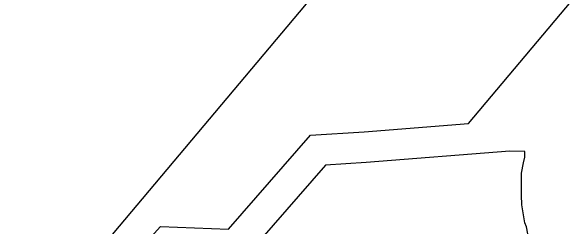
# Model space of a CAD drawing. Extents: x 2001876 to 2025694, y 804561 to 868938.
# Drawn here: x 2018472.03 to 2018489.12, y 818797.97 to 818804.62 of the extents above; entities that cross this region are included whole.
import ezdxf

# ---------------------------------------------------------------- set-up
doc = ezdxf.new("R2010")
doc.units = 0
doc.layers.add('TR SN EXTRUDED PANEL SIGNS- MOUNTED OVERHEAD', color=7, linetype='Continuous')

msp = doc.modelspace()

# ---------------------------------------------------------------- linework, layer by layer
at = {"layer": 'TR SN EXTRUDED PANEL SIGNS- MOUNTED OVERHEAD'}
for p, q in [((2018499.041, 818826.133), (2018453.793, 818772.382)), ((2018499.065, 818826.161), (2018453.817, 818772.41)), ((2018487.391, 818800.301), (2018482.967, 818799.953)), ((2018487.85, 818800.292), (2018487.391, 818800.301)), ((2018487.859, 818800.117), (2018487.85, 818800.292)), ((2018487.816, 818799.943), (2018487.859, 818800.117)), ((2018481.712, 818799.874), (2018478.878, 818796.628)), ((2018482.967, 818799.953), (2018481.712, 818799.874)), ((2018487.749, 818799.62), (2018487.816, 818799.943)), ((2018487.756, 818799.321), (2018487.749, 818799.62)), ((2018487.75, 818798.948), (2018487.756, 818799.321)), ((2018487.758, 818798.649), (2018487.75, 818798.948)), ((2018487.86, 818798.099), (2018487.758, 818798.649)), ((2018487.911, 818797.97), (2018487.86, 818798.099)), ((2018488.034, 818797.32), (2018487.911, 818797.97))]:
    msp.add_line(p, q, dxfattribs=at)
msp.add_lwpolyline([(2018458.545, 818768.381), (2018458.546, 818768.381), (2018475.243, 818788.234), (2018475.072, 818788.31), (2018474.35, 818787.767), (2018473.851, 818787.905), (2018473.489, 818787.713), (2018472.902, 818787.609), (2018471.954, 818788.096), (2018471.52, 818790.362), (2018472.46, 818792.895), (2018472.386, 818793.298), (2018476.632, 818797.984), (2018478.728, 818797.901), (2018481.256, 818800.798), (2018482.901, 818800.901), (2018486.118, 818801.153), (2018503.785, 818822.14)], dxfattribs=at)

doc.saveas('drawing.dxf')
